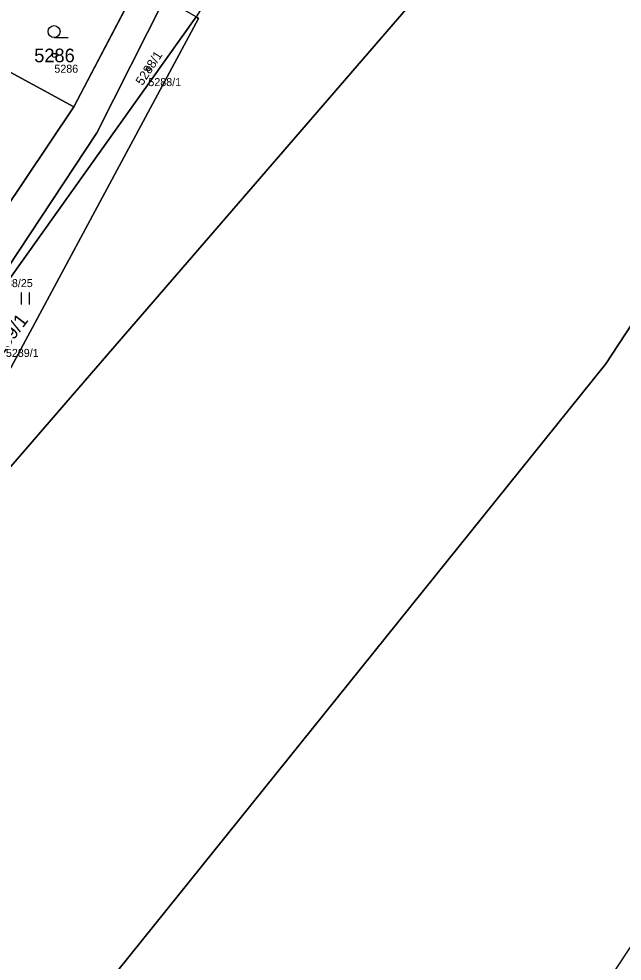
# Model space of a CAD drawing. Extents: x -754150 to -749824, y -1058608 to -1053956.
# Drawn here: x -751012.7 to -750937.4, y -1058150 to -1058032.3 of the extents above; entities that cross this region are included whole.
import ezdxf

# ---------------------------------------------------------------- set-up
doc = ezdxf.new("R2010")
doc.units = 0
for name, color, linetype in [('Vrstva 1', 7, 'Continuous'), ('Vrstva 2', 7, 'Continuous'), ('Vrstva 3', 7, 'Continuous'), ('Vrstva 50', 7, 'Continuous'), ('Vrstva 51', 7, 'Continuous'), ('Vrstva 53', 7, 'Continuous')]:
    doc.layers.add(name, color=color, linetype=linetype)

msp = doc.modelspace()

# ---------------------------------------------------------------- linework, layer by layer
at = {"layer": 'Vrstva 1'}
for p, q in [((-751005.85, -1058043.24), (-750997.79, -1058027.83)), ((-751029.52, -1058086.68), (-750990.58, -1058031.99)), ((-751025.9, -1058032.33), (-751005.85, -1058043.24)), ((-751014.8, -1058056.62), (-751005.85, -1058043.24))]:
    msp.add_line(p, q, dxfattribs=at)
for points in [[(-751586.13, -1058567.18), (-751573.66, -1058566.81), (-751549.29, -1058564.13), (-751508.86, -1058555.16), (-751478.47, -1058545.92), (-751399.48, -1058517.52), (-751365.47, -1058501.18), (-751318.61, -1058474.93), (-751299.33, -1058462.61), (-751231.72, -1058405.55), (-751161.93, -1058341.93), (-751119.52, -1058299.27), (-750939.41, -1058075.37), (-750906.19, -1058024.56), (-750867.3, -1057955.18), (-750855.59, -1057917.44), (-750850.9, -1057894.47), (-750848.79, -1057846.19), (-750843.4, -1057709.3), (-750844.11, -1057689.15), (-750857.69, -1057602.42), (-750860.04, -1057571.72), (-750862.9, -1057515.6)], [(-751022.8, -1058092.63), (-751018, -1058093.1), (-750954.84, -1058019.97), (-750905.91, -1057935.63), (-750892.25, -1057878.87), (-750884.82, -1057812.97), (-750895.14, -1057705.24)], [(-751388.36, -1058556.16), (-751348.59, -1058537.6), (-751319.82, -1058520.51), (-751255.53, -1058479.58), (-751190.1, -1058420.05), (-751158.23, -1058397.42), (-751084.3, -1058324.9), (-751031.44, -1058261.53), (-750984.32, -1058203.21), (-750950.03, -1058168.94), (-750924.43, -1058130.18), (-750899.67, -1058099.04), (-750868.77, -1058036.98), (-750835.38, -1057979.7)], [(-750994.55, -1058029.7), (-751002.98, -1058046.49), (-751029.52, -1058086.68)], [(-751020.06, -1058087.54), (-750990.29, -1058032.21), (-750990.58, -1058031.99)]]:
    msp.add_lwpolyline(points, dxfattribs=at)
at = {"layer": 'Vrstva 3'}
for p, q in [((-751008.33, -1058034.61), (-751006.58, -1058034.61)), ((-751012.4, -1058067.94), (-751012.4, -1058066.44)), ((-751011.4, -1058067.94), (-751011.4, -1058066.44))]:
    msp.add_line(p, q, dxfattribs=at)
msp.add_circle((-751008.33, -1058033.86), 0.75, dxfattribs=at)
at = {"layer": 'Vrstva 50'}
for centre in [(-751008.29, -1058036.83), (-750996.55, -1058038.5)]:
    msp.add_circle(centre, 0.25, dxfattribs=at)
at = {"layer": 'Vrstva 51'}
for points in [[(-750954.84, -1058019.97), (-750905.91, -1057935.63), (-750892.25, -1057878.87), (-750884.82, -1057812.97), (-750895.14, -1057705.24), (-750895.66, -1057747.69), (-750896.77, -1057770.61), (-750899.72, -1057811.49), (-750905.57, -1057847.47), (-750909.08, -1057866.79), (-750917.19, -1057894.27), (-750928.66, -1057923.38), (-750947.21, -1057959.75), (-750955.72, -1057976.59), (-750965.16, -1057991.59), (-750990.58, -1058031.99), (-750990.29, -1058032.21), (-751020.06, -1058087.54), (-751022.8, -1058092.63), (-751018, -1058093.1)], [(-751025.9, -1058032.33), (-751005.85, -1058043.24), (-750997.79, -1058027.83), (-751017.6, -1058017.04)], [(-750994.55, -1058029.7), (-750997.79, -1058027.83), (-751005.85, -1058043.24), (-751014.8, -1058056.62), (-751024.49, -1058071.12), (-751031.9, -1058082.2), (-751044.3, -1058086.2), (-751054.67, -1058085.84), (-751063.43, -1058085.84), (-751070.5, -1058091.32), (-751065.25, -1058091.27), (-751052.44, -1058091.18), (-751042.65, -1058091.12), (-751031.61, -1058087.39), (-751029.52, -1058086.68), (-751002.98, -1058046.49)], [(-750994.55, -1058029.7), (-751002.98, -1058046.49), (-751029.52, -1058086.68), (-750990.58, -1058031.99)], [(-751014.8, -1058056.62), (-751005.85, -1058043.24), (-751025.9, -1058032.33), (-751033.33, -1058046.16)], [(-750990.58, -1058031.99), (-751029.52, -1058086.68), (-751023.09, -1058084.9), (-751021.78, -1058086.04), (-751020.06, -1058087.54), (-750990.29, -1058032.21)]]:
    msp.add_lwpolyline(points, close=True, dxfattribs=at)
for points in [[(-750892.25, -1057878.87), (-750905.91, -1057935.63), (-750954.84, -1058019.97), (-751018, -1058093.1), (-751022.8, -1058092.63), (-751029.45, -1058101.61), (-751038.03, -1058113.18), (-751049.22, -1058128.29), (-751056.4, -1058138.33), (-751064.61, -1058149.6), (-751074.13, -1058161.81), (-751074.99, -1058162.79), (-751084.23, -1058174.5), (-751097.45, -1058191.73), (-751104.08, -1058200.95), (-751115.16, -1058217.22), (-751117.41, -1058220.38), (-751127.38, -1058234.39), (-751139.69, -1058251.68), (-751152, -1058268.98), (-751154.32, -1058272.24), (-751160.44, -1058278.31), (-751167.37, -1058284.91)], [(-751231.72, -1058405.55), (-751161.93, -1058341.93), (-751119.52, -1058299.27), (-750939.41, -1058075.37), (-750906.19, -1058024.56), (-750867.3, -1057955.18), (-750855.59, -1057917.44), (-750850.9, -1057894.47)], [(-750850.9, -1057894.47), (-750855.59, -1057917.44), (-750867.3, -1057955.18), (-750906.19, -1058024.56), (-750939.41, -1058075.37), (-751119.52, -1058299.27), (-751161.93, -1058341.93), (-751231.72, -1058405.55)], [(-751190.1, -1058420.05), (-751158.23, -1058397.42), (-751084.3, -1058324.9), (-751031.44, -1058261.53), (-750984.32, -1058203.21), (-750950.03, -1058168.94), (-750924.43, -1058130.18), (-750899.67, -1058099.04), (-750868.77, -1058036.98), (-750835.38, -1057979.7), (-750826.12, -1057966.91), (-750816.73, -1057917.46), (-750816.13, -1057896.56)]]:
    msp.add_lwpolyline(points, dxfattribs=at)
at = {"layer": 'Vrstva 53'}
msp.add_lwpolyline([(-751388.36, -1058556.16), (-751348.59, -1058537.6), (-751319.82, -1058520.51), (-751255.53, -1058479.58), (-751190.1, -1058420.05), (-751158.23, -1058397.42), (-751084.3, -1058324.9), (-751031.44, -1058261.53), (-750984.32, -1058203.21), (-750950.03, -1058168.94), (-750924.43, -1058130.18), (-750899.67, -1058099.04), (-750868.77, -1058036.98), (-750835.38, -1057979.7), (-750826.12, -1057966.91), (-750816.73, -1057917.46), (-750816.13, -1057896.56)], dxfattribs=at)

# ---------------------------------------------------------------- texts
at = {"layer": 'Vrstva 2'}
msp.add_text('5286', height=1.7, dxfattribs=at).set_placement((-751010.8, -1058037.68))
for s, height, rotation, p in [('5288/1', 1.14, 57, (-750997.28, -1058040.67)), ('5289/1', 1.7, 53, (-751015.65, -1058075.48))]:
    msp.add_text(s, height=height, rotation=rotation, dxfattribs=at).set_placement(p)
at = {"layer": 'Vrstva 50'}
for s, p in [('5286', (-751008.29, -1058038.99)), ('5288/1', (-750996.55, -1058040.66)), ('5288/25', (-751015.82, -1058065.77)), ('5289/1', (-751014.34, -1058074.49))]:
    msp.add_text(s, height=1, dxfattribs=at).set_placement(p)

doc.saveas('drawing.dxf')
